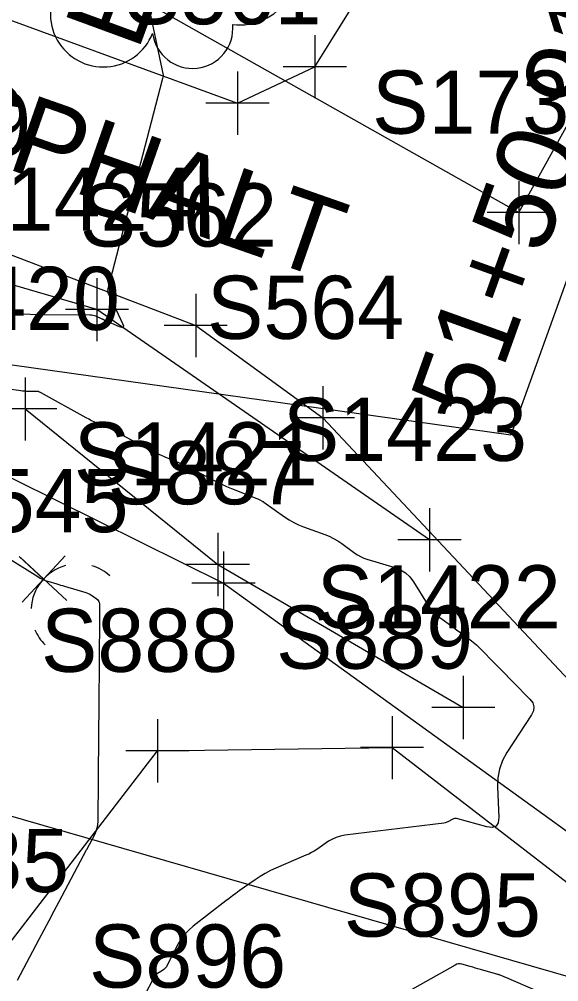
# Model space of a CAD drawing. Extents: x 816928 to 825690, y 436959 to 448212.
# Drawn here: x 818772.9 to 818807.1, y 444613.7 to 444674.6 of the extents above; entities that cross this region are included whole.
import ezdxf

# ---------------------------------------------------------------- set-up
doc = ezdxf.new("R2010")
doc.units = 0
for name, color, linetype in [('SURVEY - CONTOURS - Index with Text', 7, 'Continuous'), ('SURVEY - CONTOURS - Intermediate with optional Text', 7, 'Continuous'), ('SURVEY - DTM - Breaklines', 7, 'Continuous'), ('SURVEY - DTM - Breaklines - Points - Locators', 7, 'Continuous'), ('SURVEY - DTM - Breaklines - Points - Numbers', 7, 'Continuous'), ('SURVEY - NON-TRANSPORTATION - Features', 7, 'Continuous'), ('SURVEY - NON-TRANSPORTATION - Features - Points - Locators', 7, 'Continuous'), ('SURVEY - NON-TRANSPORTATION - Features - Points - Numbers', 7, 'Continuous'), ('SURVEY - NON-TRANSPORTATION - Features Text', 7, 'Continuous'), ('SURVEY - PROPERTY - ROW Lines Text', 7, 'Continuous'), ('SURVEY - PROPERTY - Station and Offset Flags', 7, 'Continuous'), ('SURVEY - TRANSPORTATION - Features', 7, 'Continuous'), ('SURVEY - TRANSPORTATION - Features - Points - Locators', 7, 'Continuous'), ('SURVEY - TRANSPORTATION - Features - Points - Numbers', 7, 'Continuous'), ('SURVEY - TRANSPORTATION - Features Text', 7, 'Continuous'), ('SURVEY - UTILITIES - Gas - Points - Locators', 7, 'Continuous'), ('SURVEY - UTILITIES - Gas - Points - Numbers', 7, 'Continuous'), ('SURVEY - UTILITIES - Gas with Text', 7, 'Continuous'), ('SURVEY - UTILITIES - Poles and Miscellaneous - Points - Locators', 7, 'Continuous'), ('SURVEY - UTILITIES - Poles and Miscellaneous - Points - Numbers', 7, 'Continuous'), ('SURVEY - UTILITIES - Poles and Miscellaneous with Text', 7, 'Continuous'), ('SURVEY - VEGETATION - Features with Text', 7, 'Continuous')]:
    doc.layers.add(name, color=color, linetype=linetype)

msp = doc.modelspace()

# ---------------------------------------------------------------- linework, layer by layer
at = {"layer": 'SURVEY - CONTOURS - Index with Text'}
for points in [[(818780.529, 444678.197), (818782.016, 444671.083), (818782.021, 444671.052), (818782.021, 444671.021), (818782.018, 444670.991), (818782.011, 444670.96), (818781.982, 444670.861), (818781.976, 444670.84), (818781.97, 444670.819), (818781.964, 444670.798), (818781.958, 444670.776), (818778.522, 444657.557), (818778.507, 444657.466), (818778.508, 444657.376), (818778.526, 444657.288), (818778.562, 444657.202), (818778.731, 444656.873), (818778.748, 444656.839), (818778.765, 444656.805), (818778.782, 444656.771), (818778.799, 444656.736), (818778.853, 444656.624), (818778.864, 444656.599), (818778.876, 444656.575), (818778.887, 444656.551), (818778.899, 444656.527), (818779.456, 444655.359), (818779.511, 444655.202), (818779.495, 444655.114), (818779.407, 444655.094), (818779.248, 444655.143), (818778.387, 444655.512), (818778.363, 444655.523), (818778.339, 444655.534), (818778.315, 444655.546), (818778.292, 444655.558), (818778.216, 444655.6), (818778.199, 444655.609), (818778.183, 444655.617), (818778.166, 444655.626), (818778.149, 444655.633), (818777.75, 444655.809), (818777.664, 444655.842), (818777.575, 444655.866), (818777.485, 444655.881), (818777.392, 444655.886), (818774.081, 444655.904), (818773.596, 444655.915), (818773.112, 444655.942), (818772.629, 444655.986)], [(818805.788, 444613.063), (818803.728, 444613.938), (818803.678, 444613.959), (818803.629, 444613.98), (818803.579, 444614.001), (818803.53, 444614.022), (818803.368, 444614.09), (818803.333, 444614.105), (818803.298, 444614.118), (818803.262, 444614.129), (818803.226, 444614.14), (818802.126, 444614.451), (818801.964, 444614.496), (818801.803, 444614.542), (818801.641, 444614.587), (818801.479, 444614.633), (818800.951, 444614.782), (818800.839, 444614.803), (818800.729, 444614.801), (818800.623, 444614.777), (818800.519, 444614.731), (818796.768, 444612.616)]]:
    msp.add_lwpolyline(points, dxfattribs=at)
at = {"layer": 'SURVEY - CONTOURS - Intermediate with optional Text'}
for points in [[(818772.108, 444651.232), (818772.996, 444651.107), (818773.122, 444651.091), (818773.248, 444651.08), (818773.375, 444651.072), (818773.501, 444651.07), (818774.056, 444651.067), (818774.075, 444651.066), (818774.093, 444651.063), (818774.111, 444651.058), (818774.128, 444651.051), (818774.184, 444651.027), (818774.196, 444651.021), (818774.208, 444651.015), (818774.219, 444651.009), (818774.231, 444651.003), (818777.126, 444649.405), (818777.308, 444649.308), (818777.493, 444649.215), (818777.679, 444649.126), (818777.868, 444649.043), (818778.49, 444648.777), (818778.622, 444648.718), (818778.753, 444648.657), (818778.883, 444648.592), (818779.011, 444648.525), (818781.072, 444647.415), (818781.329, 444647.281), (818781.59, 444647.153), (818781.853, 444647.032), (818782.12, 444646.917), (818782.997, 444646.554), (818783.184, 444646.474), (818783.369, 444646.39), (818783.552, 444646.302), (818783.733, 444646.209), (818785.13, 444645.475), (818785.432, 444645.322), (818785.736, 444645.177), (818786.045, 444645.039), (818786.357, 444644.909), (818787.968, 444644.263), (818788.013, 444644.244), (818788.058, 444644.224), (818788.103, 444644.203), (818788.147, 444644.181), (818788.29, 444644.108), (818788.321, 444644.092), (818788.351, 444644.074), (818788.38, 444644.056), (818788.408, 444644.037), (818789.714, 444643.107), (818789.999, 444642.918), (818790.295, 444642.75), (818790.603, 444642.603), (818790.92, 444642.476), (818792.267, 444641.994), (818792.55, 444641.881), (818792.823, 444641.748), (818793.085, 444641.596), (818793.337, 444641.424), (818794.163, 444640.817), (818794.344, 444640.695), (818794.534, 444640.59), (818794.732, 444640.502), (818794.938, 444640.431), (818796.708, 444639.903), (818797.066, 444639.762), (818797.382, 444639.565), (818797.654, 444639.313), (818797.884, 444639.004), (818798.758, 444637.596), (818798.928, 444637.35), (818799.118, 444637.123), (818799.329, 444636.916), (818799.562, 444636.729), (818800.369, 444636.139), (818800.532, 444636.019), (818800.696, 444635.899), (818800.859, 444635.78), (818801.023, 444635.66), (818801.557, 444635.269), (818801.67, 444635.184), (818801.778, 444635.093), (818801.883, 444634.999), (818801.984, 444634.9), (818803.193, 444633.668), (818803.452, 444633.404), (818803.711, 444633.14), (818803.97, 444632.876), (818804.229, 444632.612), (818805.265, 444631.557), (818805.437, 444631.325), (818805.511, 444631.085), (818805.486, 444630.834), (818805.362, 444630.574), (818803.797, 444628.181), (818803.517, 444627.674), (818803.325, 444627.144), (818803.221, 444626.589), (818803.203, 444626.011), (818803.29, 444624.082), (818803.257, 444623.734), (818803.119, 444623.518), (818802.877, 444623.433), (818802.531, 444623.48), (818800.693, 444623.998), (818800.602, 444624.015), (818800.512, 444624.014), (818800.425, 444623.994), (818800.34, 444623.956), (818800.066, 444623.801), (818800.007, 444623.771), (818799.945, 444623.748), (818799.881, 444623.73), (818799.815, 444623.719), (818793.524, 444622.946), (818793.253, 444622.897), (818792.993, 444622.817), (818792.745, 444622.706), (818792.508, 444622.565), (818791.752, 444622.054), (818791.588, 444621.948), (818791.419, 444621.851), (818791.246, 444621.762), (818791.069, 444621.681), (818789.162, 444620.868), (818788.82, 444620.711), (818788.487, 444620.536), (818788.165, 444620.344), (818787.852, 444620.135), (818786.846, 444619.421), (818786.631, 444619.267), (818786.418, 444619.11), (818786.206, 444618.952), (818785.996, 444618.791), (818783.923, 444617.188), (818783.642, 444616.946), (818783.392, 444616.678), (818783.173, 444616.384), (818782.985, 444616.065), (818782.283, 444614.714), (818782.226, 444614.619), (818782.157, 444614.534), (818782.077, 444614.46), (818781.986, 444614.395), (818781.671, 444614.203), (818781.608, 444614.158), (818781.552, 444614.106), (818781.503, 444614.046), (818781.462, 444613.98), (818780.8, 444612.729)], [(818772.288, 444640.448), (818774.073, 444639.325), (818774.227, 444639.235), (818774.387, 444639.156), (818774.552, 444639.089), (818774.722, 444639.032), (818775.285, 444638.866), (818775.406, 444638.831), (818775.527, 444638.795), (818775.647, 444638.759), (818775.768, 444638.724), (818777.126, 444638.324), (818777.238, 444638.285), (818777.345, 444638.236), (818777.447, 444638.178), (818777.544, 444638.109), (818777.854, 444637.87), (818777.912, 444637.814), (818777.953, 444637.751), (818777.977, 444637.679), (818777.985, 444637.6), (818777.961, 444633.155), (818777.959, 444632.773), (818777.956, 444632.39), (818777.953, 444632.007), (818777.95, 444631.625), (818777.939, 444630.375), (818777.937, 444630.107), (818777.934, 444629.839), (818777.932, 444629.571), (818777.929, 444629.303), (818777.881, 444623.846), (818777.866, 444623.619), (818777.824, 444623.398), (818777.757, 444623.184), (818777.664, 444622.976), (818777.171, 444622.027), (818777.17, 444622.024), (818777.168, 444622.022), (818777.165, 444622.019), (818777.162, 444622.017), (818777.153, 444622.011), (818777.151, 444622.01), (818777.149, 444622.008), (818777.147, 444622.007), (818777.146, 444622.005), (818775.414, 444618.731), (818775.099, 444618.136), (818774.784, 444617.541), (818774.469, 444616.946), (818774.154, 444616.351), (818772.776, 444613.746)]]:
    msp.add_lwpolyline(points, dxfattribs=at)
at = {"layer": 'SURVEY - DTM - Breaklines'}
for points in [[(818798.898, 444641.654), (818777.828, 444656.229), (818765.653, 444659.795), (818758.522, 444659.57)], [(818773.28, 444649.942), (818785.492, 444640.097), (818801.038, 444631.044)], [(818710.286, 444512.763), (818725.189, 444536.39), (818742.384, 444563.975), (818759.621, 444596.785), (818770.905, 444614.352), (818781.667, 444628.297), (818796.529, 444628.496), (818828.121, 444604.14)]]:
    msp.add_lwpolyline(points, dxfattribs=at)
at = {"layer": 'SURVEY - DTM - Breaklines - Points - Locators'}
for p, q in [((818777.828, 444658.229), (818777.828, 444654.229)), ((818779.828, 444656.229), (818775.828, 444656.229)), ((818773.28, 444651.942), (818773.28, 444647.942)), ((818775.28, 444649.942), (818771.28, 444649.942)), ((818798.898, 444643.654), (818798.898, 444639.654)), ((818785.492, 444642.097), (818785.492, 444638.097)), ((818800.898, 444641.654), (818796.898, 444641.654)), ((818787.492, 444640.097), (818783.492, 444640.097)), ((818801.038, 444633.044), (818801.038, 444629.044)), ((818803.038, 444631.044), (818799.038, 444631.044)), ((818781.667, 444630.297), (818781.667, 444626.297)), ((818796.529, 444630.496), (818796.529, 444626.496)), ((818798.529, 444628.496), (818794.529, 444628.496)), ((818783.667, 444628.297), (818779.667, 444628.297))]:
    msp.add_line(p, q, dxfattribs=at)
at = {"layer": 'SURVEY - NON-TRANSPORTATION - Features'}
msp.add_lwpolyline([(818709.813, 444513.079), (818728.726, 444558.099), (818746.695, 444600.103), (818767.347, 444648.08), (818785.845, 444638.906), (818828.075, 444608.425)], dxfattribs=at)
at = {"layer": 'SURVEY - NON-TRANSPORTATION - Features - Points - Locators'}
for p, q in [((818785.845, 444640.906), (818785.845, 444636.906)), ((818787.845, 444638.906), (818783.845, 444638.906))]:
    msp.add_line(p, q, dxfattribs=at)
at = {"layer": 'SURVEY - PROPERTY - ROW Lines Text'}
msp.add_lwpolyline([(818813.141, 444612.419), (818755.108, 444629.11)], dxfattribs=at)
at = {"layer": 'SURVEY - PROPERTY - Station and Offset Flags'}
msp.add_line((818816.723, 444683.553), (818804.06, 444648.291), dxfattribs=at)
msp.add_lwpolyline([(818804.06, 444648.291), (818764.01, 444653.9)], dxfattribs=at)
at = {"layer": 'SURVEY - TRANSPORTATION - Features'}
for points in [[(818757.626, 444684.091), (818763.389, 444677.842), (818786.735, 444669.299), (818791.634, 444671.611), (818797.921, 444681.707), (818800.823, 444680.129), (818805.332, 444688.166), (818805.636, 444687.525), (818807.212, 444686.561), (818809.449, 444685.992), (818811.368, 444687.48), (818824.985, 444678.831), (818815.391, 444661.815), (818816.561, 444656.266), (818835.506, 444643.078), (818828.361, 444633.351)], [(818748.679, 444659.647), (818756.027, 444664.32), (818760.612, 444664.203), (818784.084, 444655.227), (818792.137, 444649.379), (818816.98, 444622.906), (818834.716, 444611.246), (818846.777, 444622.38)]]:
    msp.add_lwpolyline(points, dxfattribs=at)
at = {"layer": 'SURVEY - TRANSPORTATION - Features - Points - Locators'}
for p, q in [((818791.634, 444673.611), (818791.634, 444669.611)), ((818786.735, 444671.299), (818786.735, 444667.299)), ((818793.634, 444671.611), (818789.634, 444671.611)), ((818788.735, 444669.299), (818784.735, 444669.299)), ((818784.084, 444657.227), (818784.084, 444653.227)), ((818786.084, 444655.227), (818782.084, 444655.227)), ((818792.137, 444651.379), (818792.137, 444647.379)), ((818794.137, 444649.379), (818790.137, 444649.379))]:
    msp.add_line(p, q, dxfattribs=at)
at = {"layer": 'SURVEY - UTILITIES - Gas - Points - Locators'}
for p, q in [((818804.55, 444664.372), (818804.55, 444660.372)), ((818806.55, 444662.372), (818802.55, 444662.372))]:
    msp.add_line(p, q, dxfattribs=at)
at = {"layer": 'SURVEY - UTILITIES - Gas with Text'}
msp.add_lwpolyline([(818740.602, 444696.016), (818760.728, 444687.074), (818804.55, 444662.372), (818816.816, 444684.487)], dxfattribs=at)
at = {"layer": 'SURVEY - UTILITIES - Poles and Miscellaneous - Points - Locators'}
for p, q in [((818775.805, 444640.644), (818773.091, 444637.705)), ((818775.917, 444637.818), (818772.979, 444640.531))]:
    msp.add_line(p, q, dxfattribs=at)
at = {"layer": 'SURVEY - UTILITIES - Poles and Miscellaneous with Text'}
msp.add_line((818772.905, 444640.599), (818774.448, 444639.174), dxfattribs=at)
for start, end in [(105.66911, 176.96207), (48.26437, 73.42345), (203.21926, 225.36746)]:
    msp.add_arc((818776.652, 444637.139), 3, start, end, dxfattribs=at)
at = {"layer": 'SURVEY - VEGETATION - Features with Text'}
for centre, radius, start, end in [((818786.876, 444677.877), 3.62, 262.95807, 29.80374), ((818778.232, 444674.953), 3.357, 145.05235, 338.47204), ((818783.887, 444674.062), 2.555, 187.67102, 4.99016)]:
    msp.add_arc(centre, radius, start, end, dxfattribs=at)

# ---------------------------------------------------------------- texts
at = {"layer": 'SURVEY - DTM - Breaklines - Points - Numbers'}
for s, p in [('S859', (818761.163, 444665.989)), ('S1424', (818768.54, 444661.229)), ('S1420', (818763.819, 444654.942)), ('S1423', (818789.61, 444646.654)), ('S1421', (818776.362, 444645.097)), ('S1422', (818791.75, 444636.044)), ('S889', (818789.178, 444633.496)), ('S888', (818774.284, 444633.297)), ('S885', (818763.569, 444619.352)), ('S895', (818793.466, 444616.533)), ('S896', (818777.325, 444613.304))]:
    msp.add_text(s, height=4, dxfattribs=at).set_placement(p)
at = {"layer": 'SURVEY - NON-TRANSPORTATION - Features - Points - Numbers'}
msp.add_text('S887', height=4, dxfattribs=at).set_placement((818778.509, 444643.906))
at = {"layer": 'SURVEY - NON-TRANSPORTATION - Features Text'}
msp.add_text('BIRDHOUSE', height=5, rotation=69.8637, dxfattribs=at).set_placement((818780.413, 444672.522))
at = {"layer": 'SURVEY - PROPERTY - Station and Offset Flags'}
msp.add_text('51+50.91', height=5, rotation=70.2462, dxfattribs=at).set_placement((818802.296, 444648.925))
at = {"layer": 'SURVEY - TRANSPORTATION - Features - Points - Numbers'}
for s, p in [('S561', (818779.557, 444674.299)), ('S562', (818776.748, 444660.227)), ('S564', (818784.801, 444654.379))]:
    msp.add_text(s, height=4, dxfattribs=at).set_placement(p)
at = {"layer": 'SURVEY - TRANSPORTATION - Features Text'}
msp.add_text('ASPHALT', height=5, rotation=340.7253, dxfattribs=at).set_placement((818763.582, 444668.142))
at = {"layer": 'SURVEY - UTILITIES - Gas - Points - Numbers'}
msp.add_text('S1735', height=4, dxfattribs=at).set_placement((818795.262, 444667.372))
at = {"layer": 'SURVEY - UTILITIES - Poles and Miscellaneous - Points - Numbers'}
msp.add_text('S1545', height=4, dxfattribs=at).set_placement((818764.364, 444642.139))

doc.saveas('drawing.dxf')
